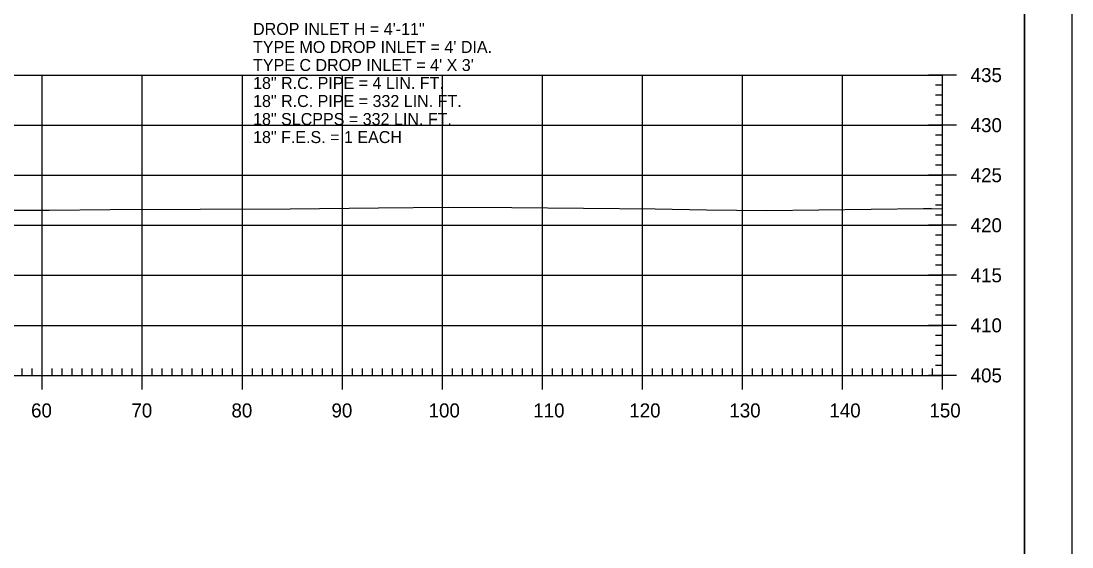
# Model space of a CAD drawing. Extents: x 1371057 to 1372761, y 380005 to 390517.
# Drawn here: x 1371285.4 to 1371390.5, y 388218.8 to 388271.3 of the extents above; entities that cross this region are included whole.
import ezdxf

# ---------------------------------------------------------------- set-up
doc = ezdxf.new("R2010")
doc.units = 0
for name, color, linetype in [('R_Axis', 7, 'Continuous'), ('R_Axis Annot', 7, 'Continuous'), ('R_Border', 7, 'Continuous'), ('R_Exist Surface', 7, 'Continuous'), ('R_Grid', 7, 'Continuous'), ('R_No Plot', 7, 'Continuous'), ('R_Water Annot', 7, 'Continuous')]:
    doc.layers.add(name, color=color, linetype=linetype)

msp = doc.modelspace()

# ---------------------------------------------------------------- linework, layer by layer
at = {"layer": 'R_Axis'}
for p, q in [((1371378.93, 388265.9), (1371376.13, 388265.9)), ((1371377.53, 388235.9), (1371377.53, 388265.9)), ((1371377.53, 388264.9), (1371376.83, 388264.9)), ((1371377.53, 388263.9), (1371376.83, 388263.9)), ((1371377.53, 388262.9), (1371376.83, 388262.9)), ((1371377.53, 388261.9), (1371376.83, 388261.9)), ((1371378.93, 388260.9), (1371376.13, 388260.9)), ((1371377.53, 388259.9), (1371376.83, 388259.9)), ((1371377.53, 388258.9), (1371376.83, 388258.9)), ((1371377.53, 388257.9), (1371376.83, 388257.9)), ((1371377.53, 388256.9), (1371376.83, 388256.9)), ((1371378.93, 388255.9), (1371376.13, 388255.9)), ((1371377.53, 388254.9), (1371376.83, 388254.9)), ((1371377.53, 388253.9), (1371376.83, 388253.9)), ((1371377.53, 388252.9), (1371376.83, 388252.9)), ((1371377.53, 388251.9), (1371376.83, 388251.9)), ((1371378.93, 388250.9), (1371376.13, 388250.9)), ((1371377.53, 388249.9), (1371376.83, 388249.9)), ((1371377.53, 388248.9), (1371376.83, 388248.9)), ((1371377.53, 388247.9), (1371376.83, 388247.9)), ((1371377.53, 388246.9), (1371376.83, 388246.9)), ((1371378.93, 388245.9), (1371376.13, 388245.9)), ((1371377.53, 388244.9), (1371376.83, 388244.9)), ((1371377.53, 388243.9), (1371376.83, 388243.9)), ((1371377.53, 388242.9), (1371376.83, 388242.9)), ((1371377.53, 388241.9), (1371376.83, 388241.9)), ((1371378.93, 388240.9), (1371376.13, 388240.9)), ((1371377.53, 388239.9), (1371376.83, 388239.9)), ((1371377.53, 388238.9), (1371376.83, 388238.9)), ((1371377.53, 388237.9), (1371376.83, 388237.9)), ((1371285.53, 388235.9), (1371285.53, 388236.6)), ((1371286.53, 388235.9), (1371286.53, 388236.6)), ((1371287.53, 388234.5), (1371287.53, 388237.3)), ((1371288.53, 388235.9), (1371288.53, 388236.6)), ((1371289.53, 388235.9), (1371289.53, 388236.6)), ((1371290.53, 388235.9), (1371290.53, 388236.6)), ((1371291.53, 388235.9), (1371291.53, 388236.6)), ((1371292.53, 388235.9), (1371292.53, 388236.6)), ((1371293.53, 388235.9), (1371293.53, 388236.6)), ((1371294.53, 388235.9), (1371294.53, 388236.6)), ((1371295.53, 388235.9), (1371295.53, 388236.6)), ((1371296.53, 388235.9), (1371296.53, 388236.6)), ((1371297.53, 388234.5), (1371297.53, 388237.3)), ((1371298.53, 388235.9), (1371298.53, 388236.6)), ((1371299.53, 388235.9), (1371299.53, 388236.6)), ((1371300.53, 388235.9), (1371300.53, 388236.6)), ((1371301.53, 388235.9), (1371301.53, 388236.6)), ((1371302.53, 388235.9), (1371302.53, 388236.6)), ((1371303.53, 388235.9), (1371303.53, 388236.6)), ((1371304.53, 388235.9), (1371304.53, 388236.6)), ((1371305.53, 388235.9), (1371305.53, 388236.6)), ((1371306.53, 388235.9), (1371306.53, 388236.6)), ((1371307.53, 388234.5), (1371307.53, 388237.3)), ((1371308.53, 388235.9), (1371308.53, 388236.6)), ((1371309.53, 388235.9), (1371309.53, 388236.6)), ((1371310.53, 388235.9), (1371310.53, 388236.6)), ((1371311.53, 388235.9), (1371311.53, 388236.6)), ((1371312.53, 388235.9), (1371312.53, 388236.6)), ((1371313.53, 388235.9), (1371313.53, 388236.6)), ((1371314.53, 388235.9), (1371314.53, 388236.6)), ((1371315.53, 388235.9), (1371315.53, 388236.6)), ((1371316.53, 388235.9), (1371316.53, 388236.6)), ((1371317.53, 388234.5), (1371317.53, 388237.3)), ((1371318.53, 388235.9), (1371318.53, 388236.6)), ((1371319.53, 388235.9), (1371319.53, 388236.6)), ((1371320.53, 388235.9), (1371320.53, 388236.6)), ((1371321.53, 388235.9), (1371321.53, 388236.6)), ((1371322.53, 388235.9), (1371322.53, 388236.6)), ((1371323.53, 388235.9), (1371323.53, 388236.6)), ((1371324.53, 388235.9), (1371324.53, 388236.6)), ((1371325.53, 388235.9), (1371325.53, 388236.6)), ((1371326.53, 388235.9), (1371326.53, 388236.6)), ((1371327.53, 388234.5), (1371327.53, 388237.3)), ((1371328.53, 388235.9), (1371328.53, 388236.6)), ((1371329.53, 388235.9), (1371329.53, 388236.6)), ((1371330.53, 388235.9), (1371330.53, 388236.6)), ((1371331.53, 388235.9), (1371331.53, 388236.6)), ((1371332.53, 388235.9), (1371332.53, 388236.6)), ((1371333.53, 388235.9), (1371333.53, 388236.6)), ((1371334.53, 388235.9), (1371334.53, 388236.6)), ((1371335.53, 388235.9), (1371335.53, 388236.6)), ((1371336.53, 388235.9), (1371336.53, 388236.6)), ((1371337.53, 388234.5), (1371337.53, 388237.3)), ((1371338.53, 388235.9), (1371338.53, 388236.6)), ((1371339.53, 388235.9), (1371339.53, 388236.6)), ((1371340.53, 388235.9), (1371340.53, 388236.6)), ((1371341.53, 388235.9), (1371341.53, 388236.6)), ((1371342.53, 388235.9), (1371342.53, 388236.6)), ((1371343.53, 388235.9), (1371343.53, 388236.6)), ((1371344.53, 388235.9), (1371344.53, 388236.6)), ((1371345.53, 388235.9), (1371345.53, 388236.6)), ((1371346.53, 388235.9), (1371346.53, 388236.6)), ((1371347.53, 388234.5), (1371347.53, 388237.3)), ((1371348.53, 388235.9), (1371348.53, 388236.6)), ((1371349.53, 388235.9), (1371349.53, 388236.6)), ((1371350.53, 388235.9), (1371350.53, 388236.6)), ((1371351.53, 388235.9), (1371351.53, 388236.6)), ((1371352.53, 388235.9), (1371352.53, 388236.6)), ((1371353.53, 388235.9), (1371353.53, 388236.6)), ((1371354.53, 388235.9), (1371354.53, 388236.6)), ((1371355.53, 388235.9), (1371355.53, 388236.6)), ((1371356.53, 388235.9), (1371356.53, 388236.6)), ((1371357.53, 388234.5), (1371357.53, 388237.3)), ((1371358.53, 388235.9), (1371358.53, 388236.6)), ((1371359.53, 388235.9), (1371359.53, 388236.6)), ((1371360.53, 388235.9), (1371360.53, 388236.6)), ((1371361.53, 388235.9), (1371361.53, 388236.6)), ((1371362.53, 388235.9), (1371362.53, 388236.6)), ((1371363.53, 388235.9), (1371363.53, 388236.6)), ((1371364.53, 388235.9), (1371364.53, 388236.6)), ((1371365.53, 388235.9), (1371365.53, 388236.6)), ((1371366.53, 388235.9), (1371366.53, 388236.6)), ((1371367.53, 388234.5), (1371367.53, 388237.3)), ((1371368.53, 388235.9), (1371368.53, 388236.6)), ((1371369.53, 388235.9), (1371369.53, 388236.6)), ((1371370.53, 388235.9), (1371370.53, 388236.6)), ((1371371.53, 388235.9), (1371371.53, 388236.6)), ((1371372.53, 388235.9), (1371372.53, 388236.6)), ((1371373.53, 388235.9), (1371373.53, 388236.6)), ((1371374.53, 388235.9), (1371374.53, 388236.6)), ((1371375.53, 388235.9), (1371375.53, 388236.6)), ((1371376.53, 388235.9), (1371376.53, 388236.6)), ((1371377.53, 388236.9), (1371376.83, 388236.9)), ((1371377.53, 388234.5), (1371377.53, 388237.3)), ((1371077.53, 388235.9), (1371377.53, 388235.9)), ((1371378.93, 388235.9), (1371376.13, 388235.9))]:
    msp.add_line(p, q, dxfattribs=at)
at = {"layer": 'R_Border'}
msp.add_line((1371385.71, 388115.9), (1371385.71, 388321.36), dxfattribs=at)
at = {"layer": 'R_Exist Surface'}
msp.add_lwpolyline([(1371283.98, 388252.41), (1371285.9, 388252.42), (1371288.21, 388252.42), (1371294.33, 388252.46), (1371312.31, 388252.53), (1371321.15, 388252.65), (1371328.1, 388252.71), (1371334.46, 388252.67), (1371348.8, 388252.54), (1371353.94, 388252.45), (1371359.91, 388252.38), (1371375.63, 388252.57), (1371376.07, 388252.56), (1371376.42, 388252.56), (1371377.53, 388252.54)], dxfattribs=at)
at = {"layer": 'R_Grid'}
for p, q in [((1371077.53, 388265.9), (1371377.53, 388265.9)), ((1371287.53, 388235.9), (1371287.53, 388265.9)), ((1371297.53, 388235.9), (1371297.53, 388265.9)), ((1371307.53, 388235.9), (1371307.53, 388265.9)), ((1371317.53, 388235.9), (1371317.53, 388265.9)), ((1371327.53, 388235.9), (1371327.53, 388265.9)), ((1371337.53, 388235.9), (1371337.53, 388265.9)), ((1371347.53, 388235.9), (1371347.53, 388265.9)), ((1371357.53, 388235.9), (1371357.53, 388265.9)), ((1371367.53, 388235.9), (1371367.53, 388265.9)), ((1371377.53, 388235.9), (1371377.53, 388265.9)), ((1371077.53, 388260.9), (1371377.53, 388260.9)), ((1371077.53, 388255.9), (1371377.53, 388255.9)), ((1371077.53, 388250.9), (1371377.53, 388250.9)), ((1371077.53, 388245.9), (1371377.53, 388245.9)), ((1371077.53, 388240.9), (1371377.53, 388240.9)), ((1371077.53, 388235.9), (1371377.53, 388235.9))]:
    msp.add_line(p, q, dxfattribs=at)
at = {"layer": 'R_No Plot'}
for points in [[(1371057.12, 388325.26), (1371390.46, 388325.26), (1371390.46, 388111.92), (1371057.12, 388111.92)], [(1371303.45, 388321.36), (1371323.07, 388321.36), (1371323.07, 388311.48), (1371339.18, 388311.48), (1371362.38, 388311.48), (1371362.5, 388283.33), (1371385.71, 388283.33), (1371385.71, 388115.9), (1371069.53, 388115.9), (1371069.53, 388321.36)]]:
    msp.add_lwpolyline(points, close=True, dxfattribs=at)

# ---------------------------------------------------------------- texts
at = {"layer": 'R_Axis Annot'}
for s, p in [('435', (1371380.33, 388265.2)), ('430', (1371380.33, 388260.2)), ('425', (1371380.33, 388255.2)), ('420', (1371380.33, 388250.2)), ('415', (1371380.33, 388245.2)), ('410', (1371380.33, 388240.2)), ('405', (1371380.33, 388235.2)), ('60', (1371286.41, 388231.7)), ('70', (1371296.44, 388231.7)), ('80', (1371306.44, 388231.7)), ('90', (1371316.44, 388231.7)), ('100', (1371326.15, 388231.7)), ('110', (1371336.61, 388231.7)), ('120', (1371346.21, 388231.7)), ('130', (1371356.21, 388231.7)), ('140', (1371366.21, 388231.7)), ('150', (1371376.21, 388231.7))]:
    msp.add_text(s, height=1.4, dxfattribs=at).set_placement(p)
at = {"layer": 'R_Water Annot'}
for s, p in [('DROP INLET H = 4\'-11"', (1371308.6, 388269.91)), ("TYPE MO DROP INLET = 4' DIA.", (1371308.6, 388268.11)), ("TYPE C DROP INLET = 4' X 3'", (1371308.6, 388266.31)), ('18" R.C. PIPE = 4 LIN. FT.', (1371308.6, 388264.51)), ('18" R.C. PIPE = 332 LIN. FT.', (1371308.6, 388262.71)), ('18" SLCPPS = 332 LIN. FT. ', (1371308.6, 388260.91)), ('18" F.E.S. = 1 EACH', (1371308.6, 388259.11))]:
    msp.add_text(s, height=1.2, dxfattribs=at).set_placement(p)

doc.saveas('drawing.dxf')
